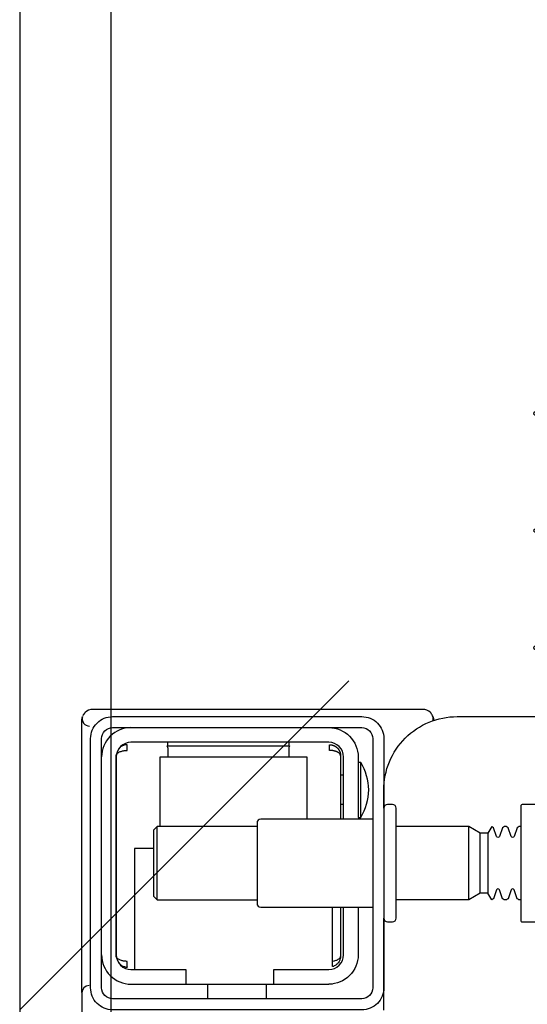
# Model space of a CAD drawing. Header units: millimetres. Extents: x 28600 to 181045, y -399112 to -163690.
# Tile 410 of 482: x 74098.42 to 74105.35, y -194416.51 to -194403.08. Entities that reach past the tile are written whole.
import ezdxf

# ---------------------------------------------------------------- set-up
doc = ezdxf.new("R2010")
doc.units = ezdxf.units.MM
doc.linetypes.add('CARKOVANA', pattern=[7.5, 5, -2.5])
doc.linetypes.add('HIDDEN2', pattern=[4.7625, 3.175, -1.5875])
doc.layers.get('0').update_dxf_attribs({"color": 8})
doc.layers.add('!! 1_Wyburzenia', color=8, linetype='CARKOVANA')
doc.layers.add('!! 2 ZABUDOWA GK-MDF', color=8, linetype='Continuous')
doc.layers.add('!!_@ wypos sanit nd', color=8, linetype='Continuous', plot=False)

# ---------------------------------------------------------------- blocks, each defined once
blk = doc.blocks.new('A$Cff2eaf8b')
for points in [[(-0.15993, -0.0325), (-0.17249, -0.0325, 0.405519), (-0.172, -0.032), (-0.172, -0.0313, 0.414214), (-0.1725, -0.0308), (-0.1875, -0.0308, 0.414214), (-0.188, -0.0313), (-0.188, -0.032, 0.405519), (-0.18751, -0.0325), (-0.19, -0.0325, -0.414214), (-0.2, -0.0225), (-0.2, 0.0575, -0.266001), (-0.19506, 0.06612)], [(-0.188, 0.06265), (-0.188, -0.01362, 0.414214), (-0.1878, -0.01382), (-0.17545, -0.01382), (-0.1722, -0.01382, 0.414214), (-0.172, -0.01362), (-0.172, -0.00982)], [(-0.185, -0.01382), (-0.185, -0.01406, -0.050055), (-0.18485, -0.01432), (-0.18364, -0.01473, -0.719897), (-0.18364, -0.01511), (-0.18485, -0.01552, -0.050055), (-0.185, -0.01578), (-0.185, -0.01606, -0.050055), (-0.18485, -0.01632), (-0.18364, -0.01673, -0.719897), (-0.18364, -0.01711), (-0.18485, -0.01752, -0.050055), (-0.185, -0.01778), (-0.1841, -0.0183), (-0.1841, -0.01936), (-0.185, -0.02092), (-0.185, -0.0308)], [(-0.175, -0.01382), (-0.175, -0.01406, 0.050055), (-0.17515, -0.01432), (-0.17636, -0.01473, 0.719897), (-0.17636, -0.01511), (-0.17515, -0.01552, 0.050055), (-0.175, -0.01578), (-0.175, -0.01606, 0.050055), (-0.17515, -0.01632), (-0.17636, -0.01673, 0.719897), (-0.17636, -0.01711), (-0.17515, -0.01752, 0.050055), (-0.175, -0.01778), (-0.1759, -0.0183), (-0.1759, -0.01936), (-0.175, -0.02092), (-0.175, -0.0308)], [(-0.20011, -0.02584, 0.091301), (-0.20056, -0.02614, 0.198909), (-0.20099, -0.02721)], [(-0.19945, -0.02578, 0.170835), (-0.20011, -0.02584)], [(-0.18625, -0.03562, 0.119096), (-0.19, -0.03454, 0.119096), (-0.19375, -0.03562)], [(-0.186, -0.034), (-0.186, -0.0493, 0.414214), (-0.1855, -0.0498), (-0.1745, -0.0498, 0.414214), (-0.174, -0.0493), (-0.174, -0.034)], [(-0.1985, -0.04, -0.414214), (-0.1945, -0.036), (-0.18625, -0.036), (-0.18625, -0.03562), (-0.19375, -0.03562), (-0.19375, -0.036)], [(-0.174, -0.036), (-0.1675, -0.036, -0.414214), (-0.1635, -0.04), (-0.16353, -0.0395)], [(-0.186, -0.038), (-0.1945, -0.038, 0.414214), (-0.1965, -0.04), (-0.1965, -0.067, 0.414214), (-0.1945, -0.069), (-0.1675, -0.069, 0.414214), (-0.1655, -0.067), (-0.1655, -0.0595), (-0.1635, -0.0595), (-0.1635, -0.04)], [(-0.1635, -0.0475), (-0.1655, -0.0475), (-0.1655, -0.04, 0.414214), (-0.1675, -0.038), (-0.174, -0.038)], [(-0.1945, -0.06193), (-0.19515, -0.06194), (-0.19542, -0.06194), (-0.1956, -0.06194), (-0.19567, -0.06194, 0.116465), (-0.19589, -0.062), (-0.19601, -0.06205), (-0.19601, -0.04535), (-0.19589, -0.0454, 0.116465), (-0.19567, -0.04546), (-0.19542, -0.04546), (-0.19515, -0.04546), (-0.1945, -0.04547)], [(-0.1675, -0.071, 0.414214), (-0.1635, -0.067), (-0.1635, -0.0595)], [(-0.1985, -0.067, 0.414214), (-0.1945, -0.071)], [(-0.20099, -0.0722, 0.198909), (-0.20056, -0.07326, 0.091301), (-0.20011, -0.07356)], [(-0.1633, -0.0727, 0.412536), (-0.1623, -0.0737), (-0.11251, -0.0737), (-0.11222, -0.07367), (-0.11194, -0.07358), (-0.11168, -0.07345), (-0.11145, -0.07326), (-0.11126, -0.07304), (-0.11112, -0.07278), (-0.11104, -0.0725)], [(-0.16237, -0.07369), (-0.1625, -0.07369), (-0.16269, -0.07369), (-0.16294, -0.07369), (-0.16323, -0.07369), (-0.16357, -0.07369), (-0.16393, -0.07369), (-0.16428, -0.07369), (-0.19771, -0.07369), (-0.19841, -0.07369), (-0.19903, -0.07369), (-0.19948, -0.07369), (-0.19961, -0.07369), (-0.19973, -0.07367), (-0.19984, -0.07365), (-0.20003, -0.07359, 0.517033), (-0.1987, -0.07266)]]:
    blk.add_lwpolyline(points, format="xyb")
for points in [[(-0.1841, -0.0183), (-0.1759, -0.0183)], [(-0.1759, -0.01936), (-0.1841, -0.01936)], [(-0.175, -0.02092), (-0.185, -0.02092)], [(-0.20001, -0.0258), (-0.19988, -0.02576), (-0.19976, -0.02573), (-0.19963, -0.02571), (-0.19948, -0.02571)], [(-0.20099, -0.02721), (-0.20099, -0.0722)], [(-0.19478, -0.0384), (-0.186, -0.0384)], [(-0.192, -0.038), (-0.192, -0.0384)], [(-0.188, -0.038), (-0.188, -0.0384)], [(-0.16664, -0.0395), (-0.16666, -0.03934), (-0.16669, -0.03923), (-0.16672, -0.03912), (-0.16675, -0.03902), (-0.16679, -0.03892), (-0.16684, -0.03881), (-0.16689, -0.03872), (-0.16695, -0.03863), (-0.16702, -0.03855), (-0.1671, -0.03848), (-0.16718, -0.03843), (-0.16729, -0.0384), (-0.16718, -0.03841), (-0.16708, -0.03842), (-0.16696, -0.03845), (-0.16686, -0.03848), (-0.16677, -0.03851), (-0.16666, -0.03856), (-0.16657, -0.03861), (-0.16646, -0.03868), (-0.16636, -0.03876), (-0.16627, -0.03884), (-0.16618, -0.03894), (-0.1661, -0.03904), (-0.16603, -0.03915), (-0.16598, -0.03926), (-0.16593, -0.03938), (-0.16589, -0.0395), (-0.174, -0.0395)], [(-0.174, -0.0384), (-0.16722, -0.0384)], [(-0.185, -0.063), (-0.1945, -0.063), (-0.1945, -0.043), (-0.186, -0.043)], [(-0.19591, -0.04539), (-0.19602, -0.04539), (-0.19616, -0.04539), (-0.19632, -0.04539), (-0.1965, -0.04539)], [(-0.1615, -0.0485), (-0.1635, -0.0485)], [(-0.185, -0.0498), (-0.185, -0.06342), (-0.1845, -0.06392), (-0.1755, -0.06392), (-0.175, -0.06342), (-0.175, -0.0498)], [(-0.1615, -0.0565), (-0.1635, -0.0565)], [(-0.1965, -0.06201), (-0.19632, -0.06201), (-0.19616, -0.06201), (-0.19602, -0.06201), (-0.19591, -0.06201)], [(-0.175, -0.06342), (-0.185, -0.06342)], [(-0.182, -0.06392), (-0.182, -0.0665), (-0.1655, -0.0665)], [(-0.16636, -0.06865), (-0.16625, -0.06854), (-0.16619, -0.06847), (-0.16612, -0.06839), (-0.16606, -0.0683), (-0.16601, -0.0682), (-0.16596, -0.06811), (-0.16592, -0.06801), (-0.16589, -0.0679), (-0.16586, -0.0678), (-0.16584, -0.06769), (-0.16583, -0.06759), (-0.16583, -0.06749), (-0.16593, -0.0675), (-0.16607, -0.0675), (-0.1663, -0.0675), (-0.16641, -0.0675), (-0.16651, -0.0675), (-0.16661, -0.0675), (-0.16661, -0.0676), (-0.16662, -0.0677), (-0.16663, -0.0678), (-0.16664, -0.0679), (-0.16665, -0.068), (-0.16667, -0.06811), (-0.1667, -0.06821), (-0.16673, -0.06831), (-0.16676, -0.06841), (-0.1668, -0.06852), (-0.16685, -0.06862), (-0.1669, -0.06871), (-0.16697, -0.0688), (-0.16704, -0.06887), (-0.16712, -0.06893), (-0.16725, -0.069), (-0.19475, -0.069), (-0.19493, -0.0689), (-0.19501, -0.06882), (-0.19508, -0.06874), (-0.19513, -0.06865), (-0.19518, -0.06855), (-0.19522, -0.06846), (-0.19526, -0.06835), (-0.19529, -0.06825), (-0.19532, -0.06813), (-0.19534, -0.06803), (-0.19536, -0.06793), (-0.19537, -0.06783), (-0.19538, -0.06772), (-0.19539, -0.0676), (-0.19539, -0.0675), (-0.19617, -0.06751), (-0.19616, -0.06762), (-0.19615, -0.06772), (-0.19613, -0.06783), (-0.19611, -0.06793), (-0.19607, -0.06803), (-0.19603, -0.06813), (-0.19598, -0.06823), (-0.19593, -0.06832), (-0.19586, -0.06841), (-0.19579, -0.06849), (-0.19572, -0.06857), (-0.19563, -0.06865)]]:
    blk.add_lwpolyline(points)
for points in [[(-0.2, -0.0695), (-0.2, -0.0355, -0.414214), (-0.197, -0.0325), (-0.163, -0.0325, -0.414214), (-0.16, -0.0355), (-0.16, -0.0695, -0.414214), (-0.163, -0.0725), (-0.197, -0.0725, -0.414214)], [(-0.1615, -0.0355), (-0.1615, -0.0695, -0.414214), (-0.163, -0.071), (-0.197, -0.071, -0.414214), (-0.1985, -0.0695), (-0.1985, -0.0355, -0.414214), (-0.197, -0.034), (-0.163, -0.034, -0.414214)]]:
    blk.add_lwpolyline(points, format="xyb", close=True)
blk.add_lwpolyline([(-0.19467, -0.0384), (-0.19467, -0.0384), (-0.19467, -0.0384), (-0.19466, -0.0384), (-0.19466, -0.0384), (-0.19466, -0.0384), (-0.19466, -0.0384), (-0.19466, -0.0384), (-0.19466, -0.0384), (-0.19466, -0.0384), (-0.19466, -0.0384), (-0.19466, -0.0384), (-0.19466, -0.0384), (-0.19466, -0.0384), (-0.19466, -0.0384), (-0.19467, -0.0384), (-0.19467, -0.0384), (-0.19467, -0.0384), (-0.19467, -0.0384), (-0.19467, -0.0384), (-0.19468, -0.0384), (-0.19468, -0.0384), (-0.19468, -0.0384), (-0.19469, -0.0384), (-0.1947, -0.0384), (-0.19471, -0.0384), (-0.19471, -0.0384), (-0.19471, -0.0384), (-0.19471, -0.0384), (-0.19472, -0.0384), (-0.19472, -0.0384), (-0.19472, -0.0384), (-0.19472, -0.03841), (-0.19473, -0.03841), (-0.19473, -0.03841), (-0.19473, -0.03841), (-0.19473, -0.03841), (-0.19473, -0.03841), (-0.19474, -0.03841), (-0.19474, -0.03841), (-0.19474, -0.03841), (-0.19474, -0.03841), (-0.19474, -0.03841), (-0.19474, -0.03841), (-0.19475, -0.03841), (-0.19475, -0.03841), (-0.19475, -0.03841), (-0.19475, -0.03841), (-0.19476, -0.03841), (-0.19476, -0.03841), (-0.19476, -0.03841), (-0.19476, -0.03841), (-0.19477, -0.03842), (-0.19477, -0.03842), (-0.19477, -0.03842), (-0.19478, -0.03842), (-0.19479, -0.03842), (-0.19479, -0.03842), (-0.1948, -0.03843), (-0.19481, -0.03843), (-0.19481, -0.03843), (-0.19482, -0.03844), (-0.19483, -0.03844), (-0.19484, -0.03844), (-0.19484, -0.03845), (-0.19485, -0.03845), (-0.19486, -0.03845), (-0.19486, -0.03846), (-0.19487, -0.03846), (-0.19488, -0.03847), (-0.19489, -0.03847), (-0.19489, -0.03848), (-0.1949, -0.03848), (-0.19491, -0.03849), (-0.19491, -0.03849), (-0.19492, -0.0385), (-0.19493, -0.0385), (-0.19493, -0.03851), (-0.19494, -0.03851), (-0.19495, -0.03852), (-0.19495, -0.03852), (-0.19496, -0.03853), (-0.19497, -0.03854), (-0.19497, -0.03854), (-0.19498, -0.03855), (-0.19499, -0.03856), (-0.19499, -0.03856), (-0.195, -0.03857), (-0.19501, -0.03858), (-0.19501, -0.03859), (-0.19502, -0.03859), (-0.19503, -0.0386), (-0.19503, -0.03861), (-0.19504, -0.03862), (-0.19505, -0.03862), (-0.19505, -0.03863), (-0.19506, -0.03864), (-0.19507, -0.03865), (-0.19507, -0.03866), (-0.19508, -0.03867), (-0.19508, -0.03868), (-0.19509, -0.03869), (-0.1951, -0.03869), (-0.1951, -0.0387), (-0.19511, -0.03871), (-0.19511, -0.03872), (-0.19512, -0.03873), (-0.19512, -0.03874), (-0.19513, -0.03875), (-0.19514, -0.03876), (-0.19514, -0.03877), (-0.19515, -0.03878), (-0.19515, -0.03879), (-0.19516, -0.0388), (-0.19516, -0.03881), (-0.19517, -0.03882), (-0.19517, -0.03884), (-0.19518, -0.03885), (-0.19518, -0.03886), (-0.19519, -0.03887), (-0.1952, -0.03888), (-0.1952, -0.03889), (-0.19521, -0.0389), (-0.19521, -0.03891), (-0.19521, -0.03893), (-0.19522, -0.03894), (-0.19522, -0.03895), (-0.19523, -0.03896), (-0.19523, -0.03897), (-0.19524, -0.03899), (-0.19524, -0.039), (-0.19525, -0.03901), (-0.19525, -0.03902), (-0.19526, -0.03905), (-0.19527, -0.03907), (-0.19528, -0.0391), (-0.19528, -0.03912), (-0.19529, -0.03915), (-0.1953, -0.03918), (-0.19531, -0.0392), (-0.19531, -0.03923), (-0.19532, -0.03926), (-0.19532, -0.03928), (-0.19533, -0.03931), (-0.19533, -0.03933), (-0.19534, -0.03936), (-0.19534, -0.03939), (-0.19535, -0.03941), (-0.19535, -0.03944), (-0.19536, -0.03947), (-0.19536, -0.03949), (-0.19536, -0.03952), (-0.19537, -0.03955), (-0.19537, -0.03957), (-0.19537, -0.0396), (-0.19537, -0.03961), (-0.19537, -0.03962), (-0.19538, -0.03963), (-0.19538, -0.03963), (-0.19538, -0.03964), (-0.19538, -0.03965), (-0.19538, -0.03965), (-0.19538, -0.03966), (-0.19538, -0.03966), (-0.19538, -0.03967), (-0.19538, -0.03967), (-0.19538, -0.03968), (-0.19538, -0.03969), (-0.19538, -0.03969), (-0.19538, -0.0397), (-0.19538, -0.0397), (-0.19538, -0.0397), (-0.19538, -0.03971), (-0.19538, -0.03971), (-0.19538, -0.03972), (-0.19538, -0.03972), (-0.19538, -0.03972), (-0.19538, -0.03973), (-0.19538, -0.03973), (-0.19538, -0.03973), (-0.19538, -0.03974), (-0.19538, -0.03974), (-0.19538, -0.03974), (-0.19538, -0.03974), (-0.19538, -0.03975), (-0.19538, -0.03975), (-0.19538, -0.03975), (-0.19538, -0.03976), (-0.19538, -0.03976), (-0.19538, -0.03977), (-0.19538, -0.03977), (-0.19539, -0.03978), (-0.19539, -0.03978), (-0.19539, -0.03979), (-0.19539, -0.03979), (-0.19539, -0.03979), (-0.19539, -0.0398), (-0.19539, -0.0398), (-0.19539, -0.03981), (-0.19539, -0.03981), (-0.19539, -0.03982), (-0.19538, -0.03982), (-0.19538, -0.03983), (-0.19538, -0.03983), (-0.19538, -0.03984), (-0.19538, -0.03984), (-0.19538, -0.03984), (-0.19538, -0.03985), (-0.19538, -0.03986), (-0.19538, -0.03986), (-0.19538, -0.03987), (-0.19538, -0.03987), (-0.19538, -0.03987), (-0.19538, -0.03988), (-0.19538, -0.03988), (-0.19538, -0.03989), (-0.19538, -0.03989), (-0.19538, -0.03989), (-0.19538, -0.03989), (-0.19538, -0.0399), (-0.19538, -0.0399), (-0.19539, -0.0399), (-0.19539, -0.0399), (-0.19539, -0.0399), (-0.19539, -0.0399), (-0.19539, -0.0399), (-0.19539, -0.03991), (-0.1954, -0.03991), (-0.1954, -0.03991), (-0.1954, -0.03991), (-0.1954, -0.03991), (-0.1954, -0.03991), (-0.19541, -0.03991), (-0.19541, -0.03991), (-0.19542, -0.03991), (-0.19542, -0.03991), (-0.19543, -0.0399), (-0.19544, -0.0399), (-0.19545, -0.0399), (-0.19545, -0.0399), (-0.19546, -0.0399), (-0.19546, -0.0399), (-0.19547, -0.0399), (-0.19547, -0.0399), (-0.19548, -0.0399), (-0.19549, -0.0399), (-0.1955, -0.0399), (-0.1955, -0.0399), (-0.19551, -0.0399), (-0.19552, -0.0399), (-0.19553, -0.0399), (-0.19554, -0.0399), (-0.19555, -0.0399), (-0.19556, -0.0399), (-0.19557, -0.0399), (-0.19558, -0.0399), (-0.19559, -0.0399), (-0.19561, -0.0399), (-0.19564, -0.0399), (-0.19566, -0.0399), (-0.19568, -0.0399), (-0.1957, -0.0399), (-0.19574, -0.0399), (-0.19576, -0.0399), (-0.19578, -0.0399), (-0.19595, -0.0399), (-0.19596, -0.0399), (-0.19598, -0.0399), (-0.19599, -0.0399), (-0.19601, -0.0399), (-0.19602, -0.0399), (-0.19603, -0.0399), (-0.19604, -0.0399), (-0.19605, -0.0399), (-0.19606, -0.0399), (-0.19607, -0.0399), (-0.19608, -0.0399), (-0.19609, -0.0399), (-0.1961, -0.0399), (-0.19611, -0.0399), (-0.19612, -0.0399), (-0.19613, -0.03989), (-0.19614, -0.03989), (-0.19614, -0.03989), (-0.19615, -0.03989), (-0.19615, -0.03989), (-0.19615, -0.03989), (-0.19615, -0.03989), (-0.19616, -0.03989), (-0.19616, -0.03989), (-0.19616, -0.03989), (-0.19616, -0.0399), (-0.19616, -0.0399), (-0.19616, -0.0399), (-0.19616, -0.0399), (-0.19616, -0.0399), (-0.19617, -0.0399), (-0.19617, -0.03991), (-0.19617, -0.03991), (-0.19617, -0.03991), (-0.19617, -0.03991), (-0.19617, -0.03991), (-0.19617, -0.03991), (-0.19617, -0.03991), (-0.19617, -0.03991), (-0.19617, -0.03991), (-0.19617, -0.03991), (-0.19617, -0.0399), (-0.19617, -0.0399), (-0.19617, -0.0399), (-0.19617, -0.03989), (-0.19617, -0.03989), (-0.19617, -0.03989), (-0.19617, -0.03988), (-0.19617, -0.03987), (-0.19617, -0.03986), (-0.19617, -0.03985), (-0.19617, -0.03984), (-0.19617, -0.03984), (-0.19617, -0.03984), (-0.19617, -0.03983), (-0.19617, -0.03983), (-0.19617, -0.03982), (-0.19617, -0.03982), (-0.19617, -0.03981), (-0.19616, -0.0398), (-0.19616, -0.03979), (-0.19616, -0.03979), (-0.19616, -0.03978), (-0.19616, -0.03978), (-0.19616, -0.03977), (-0.19616, -0.03977), (-0.19616, -0.03977), (-0.19616, -0.03976), (-0.19616, -0.03976), (-0.19616, -0.03975), (-0.19616, -0.03975), (-0.19616, -0.03974), (-0.19616, -0.03974), (-0.19616, -0.03973), (-0.19616, -0.03973), (-0.19616, -0.03972), (-0.19616, -0.03972), (-0.19616, -0.03972), (-0.19616, -0.03972), (-0.19616, -0.03971), (-0.19616, -0.03971), (-0.19616, -0.0397), (-0.19615, -0.0397), (-0.19615, -0.0397), (-0.19615, -0.03969), (-0.19615, -0.03969), (-0.19615, -0.03968), (-0.19615, -0.03967), (-0.19615, -0.03967), (-0.19615, -0.03966), (-0.19615, -0.03966), (-0.19615, -0.03965), (-0.19615, -0.03964), (-0.19614, -0.03964), (-0.19614, -0.03963), (-0.19614, -0.03962), (-0.19614, -0.03962), (-0.19614, -0.03961), (-0.19614, -0.0396), (-0.19614, -0.03959), (-0.19613, -0.03958), (-0.19613, -0.03958), (-0.19613, -0.03957), (-0.19613, -0.03955), (-0.19612, -0.03954), (-0.19612, -0.03952), (-0.19611, -0.0395), (-0.19611, -0.03949), (-0.1961, -0.03947), (-0.1961, -0.03945), (-0.19609, -0.03944), (-0.19609, -0.03942), (-0.19608, -0.03941), (-0.19608, -0.03939), (-0.19607, -0.03937), (-0.19607, -0.03936), (-0.19606, -0.03934), (-0.19605, -0.03933), (-0.19605, -0.03931), (-0.19604, -0.0393), (-0.19603, -0.03928), (-0.19603, -0.03927), (-0.19602, -0.03925), (-0.19601, -0.03923), (-0.196, -0.03922), (-0.196, -0.0392), (-0.19599, -0.03919), (-0.19598, -0.03918), (-0.19597, -0.03916), (-0.19596, -0.03915), (-0.19596, -0.03913), (-0.19595, -0.03912), (-0.19594, -0.0391), (-0.19593, -0.03909), (-0.19592, -0.03907), (-0.19591, -0.03906), (-0.1959, -0.03905), (-0.19589, -0.03903), (-0.19588, -0.03902), (-0.19587, -0.03901), (-0.19586, -0.03899), (-0.19585, -0.03898), (-0.19584, -0.03897), (-0.19583, -0.03895), (-0.19582, -0.03894), (-0.19581, -0.03893), (-0.1958, -0.03891), (-0.19579, -0.0389), (-0.19577, -0.03889), (-0.19576, -0.03888), (-0.19575, -0.03886), (-0.19574, -0.03885), (-0.19573, -0.03884), (-0.19572, -0.03883), (-0.1957, -0.03882), (-0.19569, -0.0388), (-0.19568, -0.03879), (-0.19567, -0.03878), (-0.19565, -0.03877), (-0.19564, -0.03876), (-0.19563, -0.03875), (-0.19562, -0.03874), (-0.1956, -0.03873), (-0.19559, -0.03872), (-0.19558, -0.03871), (-0.19556, -0.0387), (-0.19555, -0.03869), (-0.19554, -0.03868), (-0.19552, -0.03867), (-0.19551, -0.03866), (-0.19549, -0.03865), (-0.19548, -0.03864), (-0.19547, -0.03863), (-0.19545, -0.03862), (-0.19544, -0.03861), (-0.19542, -0.0386), (-0.19541, -0.0386), (-0.19539, -0.03859), (-0.19538, -0.03858), (-0.19536, -0.03857), (-0.19535, -0.03856), (-0.19533, -0.03856), (-0.19532, -0.03855), (-0.1953, -0.03854), (-0.19529, -0.03853), (-0.19527, -0.03853), (-0.19526, -0.03852), (-0.19524, -0.03851), (-0.19522, -0.03851), (-0.19521, -0.0385), (-0.19519, -0.0385), (-0.19518, -0.03849), (-0.19516, -0.03848), (-0.19515, -0.03848), (-0.19513, -0.03847), (-0.19511, -0.03847), (-0.1951, -0.03846), (-0.19508, -0.03846), (-0.19506, -0.03845), (-0.19505, -0.03845), (-0.19503, -0.03845), (-0.19502, -0.03844), (-0.195, -0.03844), (-0.19498, -0.03843), (-0.19497, -0.03843), (-0.19495, -0.03843), (-0.19493, -0.03842), (-0.19492, -0.03842), (-0.19491, -0.03842), (-0.1949, -0.03842), (-0.19489, -0.03842), (-0.19488, -0.03842), (-0.19487, -0.03841), (-0.19486, -0.03841), (-0.19485, -0.03841), (-0.19484, -0.03841), (-0.19483, -0.03841), (-0.19481, -0.03841), (-0.1948, -0.03841), (-0.19479, -0.03841), (-0.19479, -0.03841), (-0.19478, -0.03841), (-0.19478, -0.0384), (-0.19477, -0.0384), (-0.19477, -0.0384), (-0.19476, -0.0384), (-0.19475, -0.0384), (-0.19474, -0.0384), (-0.19474, -0.0384), (-0.19473, -0.0384), (-0.19473, -0.0384), (-0.19471, -0.0384), (-0.19471, -0.0384), (-0.1947, -0.0384), (-0.1947, -0.0384), (-0.19469, -0.0384), (-0.19469, -0.0384), (-0.19469, -0.0384), (-0.19469, -0.0384), (-0.19468, -0.0384), (-0.19468, -0.0384), (-0.19468, -0.0384), (-0.19468, -0.0384), (-0.19467, -0.0384), (-0.19467, -0.0384), (-0.19467, -0.0384)], close=True)
for centre in [(-0.24136, 0.04363), (-0.22538, 0.04363), (-0.20939, 0.04363)]:
    blk.add_ellipse(centre, major_axis=(0, 0.0557), ratio=0.04256, start_param=0.705617, end_param=3.691026)

msp = doc.modelspace()

# ---------------------------------------------------------------- linework, layer by layer
at = {"layer": '!! 1_Wyburzenia', "linetype": 'HIDDEN2', "ltscale": 2}
msp.add_lwpolyline([(74098.42327, -194416.5883), (74103.42327, -194411.5883)], dxfattribs=at)
at = {"layer": '!! 2 ZABUDOWA GK-MDF'}
for points in [[(74098.42327, -194351.5883), (74098.42327, -194513.5883)], [(74099.67327, -194513.5883), (74099.67327, -194351.5883)]]:
    msp.add_lwpolyline(points, dxfattribs=at)

# ---------------------------------------------------------------- block references
at = {"layer": '!!_@ wypos sanit nd', "xscale": 100, "yscale": 100, "zscale": 100, "rotation": 270}
msp.add_blockref('A$Cff2eaf8b', (74106.64127, -194432.5883), dxfattribs=at)

doc.saveas('drawing.dxf')
